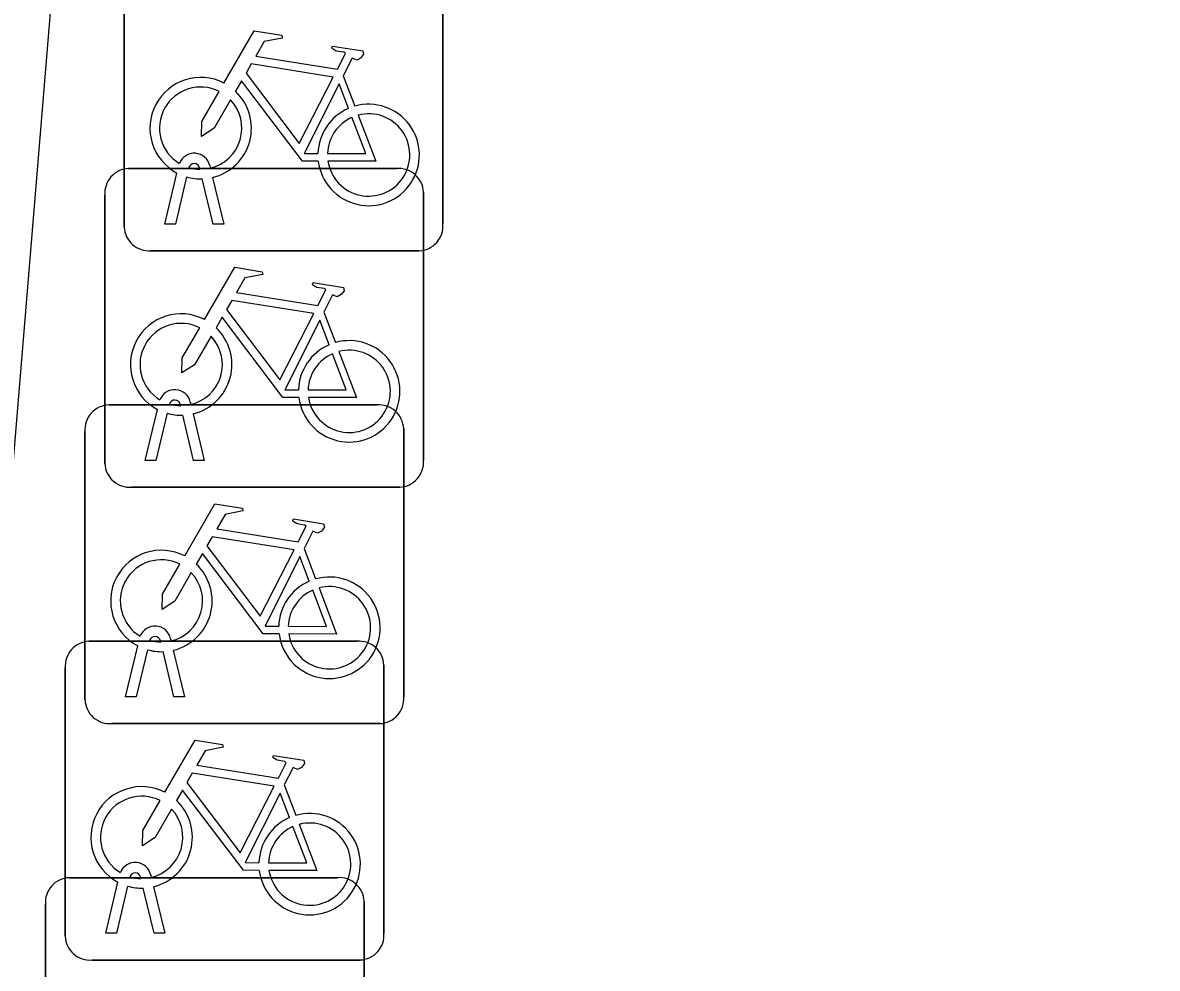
# Model space of a CAD drawing. Extents: x 160664 to 161506, y 382245 to 383288.
# Drawn here: x 161168.231 to 161171.788, y 382905.433 to 382908.397 of the extents above; entities that cross this region are included whole.
import ezdxf

# ---------------------------------------------------------------- set-up
doc = ezdxf.new("R2010")
doc.units = 0
doc.layers.add('IMGEO_Fietsenrek', color=7, linetype='Continuous')
doc.layers.add('IMGEO_Muur', color=7, linetype='Continuous')

msp = doc.modelspace()

# ---------------------------------------------------------------- linework, layer by layer
at = {"layer": 'IMGEO_Fietsenrek'}
for p, q in [((161168.5495, 382907.7569), (161168.5495, 382908.5978)), ((161168.5495, 382908.5978), (161168.5495, 382907.7569)), ((161169.5485, 382908.6071), (161169.5485, 382907.7662)), ((161169.5485, 382907.7662), (161169.5485, 382908.6071)), ((161169.2362, 382908.2312), (161169.2725, 382908.136)), ((161168.8176, 382907.9494), (161168.8194, 382907.9415)), ((161168.5629, 382907.9405), (161169.4038, 382907.9405)), ((161169.4038, 382907.9405), (161168.5629, 382907.9405)), ((161168.6765, 382907.7663), (161168.7148, 382907.9263)), ((161168.7452, 382907.9141), (161168.7099, 382907.7663)), ((161168.7869, 382907.9379), (161168.7859, 382907.9422)), ((161168.828, 382907.7663), (161168.7941, 382907.908)), ((161168.8264, 382907.9123), (161168.8614, 382907.7663)), ((161168.4885, 382907.0159), (161168.4885, 382907.8568)), ((161168.4885, 382907.8568), (161168.4885, 382907.0159)), ((161169.4875, 382907.8661), (161169.4875, 382907.0252)), ((161169.4875, 382907.0252), (161169.4875, 382907.8661)), ((161168.7099, 382907.7663), (161168.6765, 382907.7663)), ((161168.8614, 382907.7663), (161168.828, 382907.7663)), ((161169.4741, 382907.6825), (161168.6332, 382907.6825)), ((161168.6332, 382907.6825), (161169.4741, 382907.6825)), ((161169.1752, 382907.4902), (161169.2115, 382907.395)), ((161168.7566, 382907.2084), (161168.7584, 382907.2005)), ((161168.5009, 382907.1995), (161169.3418, 382907.1995)), ((161169.3418, 382907.1995), (161168.5009, 382907.1995)), ((161168.6155, 382907.0253), (161168.6538, 382907.1853)), ((161168.6842, 382907.1731), (161168.6489, 382907.0253)), ((161168.7259, 382907.1969), (161168.7249, 382907.2012)), ((161168.767, 382907.0253), (161168.7331, 382907.167)), ((161168.7654, 382907.1713), (161168.8004, 382907.0253)), ((161168.4265, 382906.2749), (161168.4265, 382907.1158)), ((161168.4265, 382907.1158), (161168.4265, 382906.2749)), ((161169.4255, 382907.1251), (161169.4255, 382906.2842)), ((161169.4255, 382906.2842), (161169.4255, 382907.1251)), ((161168.6489, 382907.0253), (161168.6155, 382907.0253)), ((161168.8004, 382907.0253), (161168.767, 382907.0253)), ((161169.4131, 382906.9415), (161168.5722, 382906.9415)), ((161168.5722, 382906.9415), (161169.4131, 382906.9415)), ((161169.1132, 382906.7492), (161169.1495, 382906.654)), ((161168.4389, 382906.4585), (161169.2798, 382906.4585)), ((161169.2798, 382906.4585), (161168.4389, 382906.4585)), ((161168.6639, 382906.4559), (161168.6629, 382906.4602)), ((161168.6946, 382906.4674), (161168.6964, 382906.4595)), ((161168.5535, 382906.2843), (161168.5918, 382906.4443)), ((161168.6222, 382906.4321), (161168.5869, 382906.2843)), ((161168.705, 382906.2843), (161168.6711, 382906.426)), ((161168.7034, 382906.4303), (161168.7384, 382906.2843)), ((161168.3645, 382905.5339), (161168.3645, 382906.3748)), ((161168.3645, 382906.3748), (161168.3645, 382905.5339)), ((161169.3635, 382906.3841), (161169.3635, 382905.5432)), ((161169.3635, 382905.5432), (161169.3635, 382906.3841)), ((161168.5869, 382906.2843), (161168.5535, 382906.2843)), ((161168.7384, 382906.2843), (161168.705, 382906.2843)), ((161169.3511, 382906.2005), (161168.5102, 382906.2005)), ((161168.5102, 382906.2005), (161169.3511, 382906.2005)), ((161169.0512, 382906.0082), (161169.0875, 382905.913)), ((161168.3769, 382905.7175), (161169.2178, 382905.7175)), ((161169.2178, 382905.7175), (161168.3769, 382905.7175)), ((161168.6019, 382905.7149), (161168.6009, 382905.7192)), ((161168.6326, 382905.7264), (161168.6344, 382905.7185)), ((161168.4915, 382905.5433), (161168.5298, 382905.7033)), ((161168.5602, 382905.6911), (161168.5249, 382905.5433)), ((161168.643, 382905.5433), (161168.6091, 382905.685)), ((161168.6414, 382905.6893), (161168.6764, 382905.5433)), ((161169.3015, 382905.6431), (161169.3015, 382904.8022)), ((161169.3015, 382904.8022), (161169.3015, 382905.6431)), ((161168.3025, 382904.7929), (161168.3025, 382905.6338)), ((161168.3025, 382905.6338), (161168.3025, 382904.7929)), ((161168.5249, 382905.5433), (161168.4915, 382905.5433)), ((161168.6764, 382905.5433), (161168.643, 382905.5433)), ((161169.2891, 382905.4595), (161168.4482, 382905.4595)), ((161168.4482, 382905.4595), (161169.2891, 382905.4595))]:
    msp.add_line(p, q, dxfattribs=at)
for points in [[(161168.8621, 382908.2082), (161168.9568, 382908.3717), (161169.043, 382908.3579), (161169.0447, 382908.3492), (161168.9886, 382908.3383), (161168.9624, 382908.293), (161169.2176, 382908.2522)], [(161169.2176, 382908.2522), (161169.2426, 382908.301), (161169.2375, 382908.305), (161169.2143, 382908.3087), (161169.2016, 382908.3162), (161169.2006, 382908.3193), (161169.2028, 382908.3239), (161169.2976, 382908.3088), (161169.2999, 382908.2985), (161169.2905, 382908.2861), (161169.2781, 382908.2797), (161169.2636, 382908.2859), (161169.2362, 382908.2312)], [(161169.2047, 382908.227), (161168.9479, 382908.268), (161168.9312, 382908.2392), (161169.0982, 382908.0189), (161169.2047, 382908.227)], [(161169.1578, 382907.9635), (161169.1081, 382907.9636), (161168.9174, 382908.2153), (161168.8984, 382908.1825)], [(161169.2527, 382908.129), (161169.2234, 382908.2058), (161169.114, 382907.9877), (161169.1567, 382907.9876)], [(161168.8828, 382908.1557), (161168.8312, 382908.0665), (161168.7913, 382908.0405), (161168.7925, 382908.088), (161168.847, 382908.1822)], [(161169.1867, 382907.9875), (161169.3066, 382907.9873), (161169.2634, 382908.1009)], [(161169.2832, 382908.1078), (161169.3382, 382907.9632), (161169.1881, 382907.9635)], [(161168.8011, 382907.4672), (161168.8958, 382907.6307), (161168.982, 382907.6169), (161168.9837, 382907.6082), (161168.9276, 382907.5973), (161168.9014, 382907.552), (161169.1566, 382907.5112)], [(161169.1566, 382907.5112), (161169.1816, 382907.56), (161169.1765, 382907.564), (161169.1533, 382907.5677), (161169.1406, 382907.5752), (161169.1396, 382907.5783), (161169.1418, 382907.5829), (161169.2366, 382907.5678), (161169.2389, 382907.5575), (161169.2295, 382907.5451), (161169.2171, 382907.5387), (161169.2026, 382907.5449), (161169.1752, 382907.4902)], [(161169.1437, 382907.486), (161168.8869, 382907.527), (161168.8702, 382907.4982), (161169.0372, 382907.2779), (161169.1437, 382907.486)], [(161169.0968, 382907.2225), (161169.0471, 382907.2226), (161168.8564, 382907.4743), (161168.8374, 382907.4415)], [(161169.1917, 382907.388), (161169.1624, 382907.4648), (161169.053, 382907.2467), (161169.0957, 382907.2466)], [(161168.8218, 382907.4147), (161168.7702, 382907.3255), (161168.7303, 382907.2995), (161168.7315, 382907.347), (161168.786, 382907.4412)], [(161169.1257, 382907.2465), (161169.2456, 382907.2463), (161169.2024, 382907.3599)], [(161169.2222, 382907.3668), (161169.2772, 382907.2222), (161169.1271, 382907.2225)], [(161168.7391, 382906.7262), (161168.8338, 382906.8897), (161168.92, 382906.8759), (161168.9217, 382906.8672), (161168.8656, 382906.8563), (161168.8394, 382906.811), (161169.0946, 382906.7702)], [(161169.0946, 382906.7702), (161169.1196, 382906.819), (161169.1145, 382906.823), (161169.0913, 382906.8267), (161169.0786, 382906.8342), (161169.0776, 382906.8373), (161169.0798, 382906.8419), (161169.1746, 382906.8268), (161169.1769, 382906.8165), (161169.1675, 382906.8041), (161169.1551, 382906.7977), (161169.1406, 382906.8039), (161169.1132, 382906.7492)], [(161169.0817, 382906.745), (161168.8249, 382906.786), (161168.8082, 382906.7572), (161168.9752, 382906.5369), (161169.0817, 382906.745)], [(161169.0348, 382906.4815), (161168.9851, 382906.4816), (161168.7944, 382906.7333), (161168.7754, 382906.7005)], [(161169.1297, 382906.647), (161169.1004, 382906.7238), (161168.991, 382906.5057), (161169.0337, 382906.5056)], [(161168.7598, 382906.6737), (161168.7082, 382906.5845), (161168.6683, 382906.5585), (161168.6695, 382906.606), (161168.724, 382906.7002)], [(161169.0637, 382906.5055), (161169.1836, 382906.5053), (161169.1404, 382906.6189)], [(161169.1602, 382906.6258), (161169.2152, 382906.4812), (161169.0651, 382906.4815)], [(161168.6771, 382905.9852), (161168.7718, 382906.1487), (161168.858, 382906.1349), (161168.8597, 382906.1262), (161168.8036, 382906.1153), (161168.7774, 382906.07), (161169.0326, 382906.0292)], [(161169.0326, 382906.0292), (161169.0576, 382906.078), (161169.0525, 382906.082), (161169.0293, 382906.0857), (161169.0166, 382906.0932), (161169.0156, 382906.0963), (161169.0178, 382906.1009), (161169.1126, 382906.0858), (161169.1149, 382906.0755), (161169.1055, 382906.0631), (161169.0931, 382906.0567), (161169.0786, 382906.0629), (161169.0512, 382906.0082)], [(161169.0197, 382906.004), (161168.7629, 382906.045), (161168.7462, 382906.0162), (161168.9132, 382905.7959), (161169.0197, 382906.004)], [(161168.6978, 382905.9327), (161168.6462, 382905.8435), (161168.6063, 382905.8175), (161168.6075, 382905.865), (161168.662, 382905.9592)], [(161168.9728, 382905.7405), (161168.9231, 382905.7406), (161168.7324, 382905.9923), (161168.7134, 382905.9595)], [(161169.0677, 382905.906), (161169.0384, 382905.9828), (161168.929, 382905.7647), (161168.9717, 382905.7646)], [(161169.0017, 382905.7645), (161169.1216, 382905.7643), (161169.0784, 382905.8779)], [(161169.0982, 382905.8848), (161169.1532, 382905.7402), (161169.0031, 382905.7405)]]:
    msp.add_lwpolyline(points, dxfattribs=at)
for centre, radius, start, end in [((161168.7891, 382908.0669), 0.159, 62.6766, 242.1369), ((161168.7891, 382908.0669), 0.129, 63.3192, 238.903), ((161168.7891, 382908.0669), 0.159, 283.5766, 46.6042), ((161168.7891, 382908.0669), 0.129, 283.6043, 43.4302), ((161169.3157, 382907.9829), 0.159, 113.3408, 178.3217), ((161169.3157, 382907.9829), 0.159, 187.0065, 105.7708), ((161169.3157, 382907.9829), 0.129, 113.923, 177.9556), ((161169.3157, 382907.9829), 0.129, 188.6715, 104.5883), ((161168.7689, 382907.9383), 0.0499, 12.8025, 158.6934), ((161168.7689, 382907.9383), 0.0174, 12.8025, 163.4502), ((161168.5662, 382907.8626), 0.0779, 92.4484, 184.2845), ((161168.5662, 382907.8626), 0.0779, 92.4484, 184.2845), ((161168.7891, 382908.0669), 0.159, 253.9967, 271.7867), ((161168.7891, 382908.0669), 0.129, 253.415, 269.0204), ((161169.4096, 382907.8628), 0.0779, 2.4484, 94.2845), ((161169.4096, 382907.8628), 0.0779, 2.4484, 94.2845), ((161168.6274, 382907.7602), 0.0779, 182.4484, 274.2845), ((161168.6274, 382907.7602), 0.0779, 182.4484, 274.2845), ((161169.4708, 382907.7604), 0.0779, 272.4484, 4.2845), ((161169.4708, 382907.7604), 0.0779, 272.4484, 4.2845), ((161168.7281, 382907.3259), 0.159, 62.6766, 242.1369), ((161168.7281, 382907.3259), 0.129, 63.3192, 238.903), ((161168.7281, 382907.3259), 0.159, 283.5766, 46.6042), ((161168.7281, 382907.3259), 0.129, 283.6043, 43.4302), ((161169.2547, 382907.2419), 0.159, 113.3408, 178.3217), ((161169.2547, 382907.2419), 0.159, 187.0065, 105.7708), ((161169.2547, 382907.2419), 0.129, 113.923, 177.9556), ((161169.2547, 382907.2419), 0.129, 188.6715, 104.5883), ((161168.7079, 382907.1973), 0.0499, 12.8025, 158.6934), ((161168.7079, 382907.1973), 0.0174, 12.8025, 163.4502), ((161168.7281, 382907.3259), 0.129, 253.415, 269.0204), ((161168.5042, 382907.1216), 0.0779, 92.4484, 184.2845), ((161168.5042, 382907.1216), 0.0779, 92.4484, 184.2845), ((161168.7281, 382907.3259), 0.159, 253.9967, 271.7867), ((161169.3476, 382907.1218), 0.0779, 2.4484, 94.2845), ((161169.3476, 382907.1218), 0.0779, 2.4484, 94.2845), ((161169.4098, 382907.0194), 0.0779, 272.4484, 4.2845), ((161169.4098, 382907.0194), 0.0779, 272.4484, 4.2845), ((161168.5664, 382907.0192), 0.0779, 182.4484, 274.2845), ((161168.5664, 382907.0192), 0.0779, 182.4484, 274.2845), ((161168.6661, 382906.5849), 0.159, 62.6766, 242.1369), ((161168.6661, 382906.5849), 0.129, 63.3192, 238.903), ((161168.6661, 382906.5849), 0.129, 283.6043, 43.4302), ((161168.6661, 382906.5849), 0.159, 283.5766, 46.6042), ((161169.1927, 382906.5009), 0.159, 113.3408, 178.3217), ((161169.1927, 382906.5009), 0.159, 187.0065, 105.7708), ((161169.1927, 382906.5009), 0.129, 113.923, 177.9556), ((161169.1927, 382906.5009), 0.129, 188.6715, 104.5883), ((161168.6459, 382906.4563), 0.0499, 12.8025, 158.6934), ((161168.4422, 382906.3806), 0.0779, 92.4484, 184.2845), ((161168.4422, 382906.3806), 0.0779, 92.4484, 184.2845), ((161168.6459, 382906.4563), 0.0174, 12.8025, 163.4502), ((161168.6661, 382906.5849), 0.129, 253.415, 269.0204), ((161169.2856, 382906.3808), 0.0779, 2.4484, 94.2845), ((161169.2856, 382906.3808), 0.0779, 2.4484, 94.2845), ((161168.6661, 382906.5849), 0.159, 253.9967, 271.7867), ((161169.3478, 382906.2784), 0.0779, 272.4484, 4.2845), ((161169.3478, 382906.2784), 0.0779, 272.4484, 4.2845), ((161168.5044, 382906.2782), 0.0779, 182.4484, 274.2845), ((161168.5044, 382906.2782), 0.0779, 182.4484, 274.2845), ((161168.6041, 382905.8439), 0.159, 62.6766, 242.1369), ((161168.6041, 382905.8439), 0.129, 63.3192, 238.903), ((161168.6041, 382905.8439), 0.159, 283.5766, 46.6042), ((161168.6041, 382905.8439), 0.129, 283.6043, 43.4302), ((161169.1307, 382905.7599), 0.159, 113.3408, 178.3217), ((161169.1307, 382905.7599), 0.159, 187.0065, 105.7708), ((161169.1307, 382905.7599), 0.129, 188.6715, 104.5883), ((161169.1307, 382905.7599), 0.129, 113.923, 177.9556), ((161168.5839, 382905.7153), 0.0499, 12.8025, 158.6934), ((161168.3802, 382905.6396), 0.0779, 92.4484, 184.2845), ((161168.3802, 382905.6396), 0.0779, 92.4484, 184.2845), ((161168.5839, 382905.7153), 0.0174, 12.8025, 163.4502), ((161168.6041, 382905.8439), 0.129, 253.415, 269.0204), ((161169.2236, 382905.6398), 0.0779, 2.4484, 94.2845), ((161169.2236, 382905.6398), 0.0779, 2.4484, 94.2845), ((161168.6041, 382905.8439), 0.159, 253.9967, 271.7867), ((161168.4424, 382905.5372), 0.0779, 182.4484, 274.2845), ((161168.4424, 382905.5372), 0.0779, 182.4484, 274.2845), ((161169.2858, 382905.5374), 0.0779, 272.4484, 4.2845), ((161169.2858, 382905.5374), 0.0779, 272.4484, 4.2845)]:
    msp.add_arc(centre, radius, start, end, dxfattribs=at)
at = {"layer": 'IMGEO_Muur'}
msp.add_lwpolyline([(161169.816, 382933.09), (161169.657, 382931.219), (161171.114, 382931.069), (161170.924, 382929.16), (161169.798, 382915.487), (161168.905, 382915.539), (161166.744, 382889.392), (161180.917, 382884.147)], dxfattribs=at)

doc.saveas('drawing.dxf')
